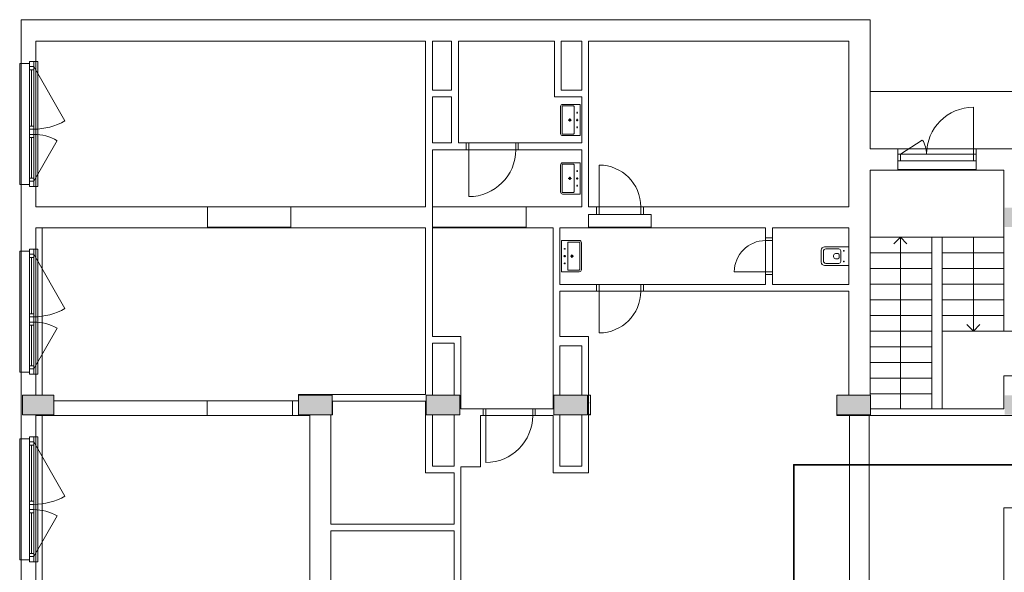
# Model space of a CAD drawing. Extents: x 1911006 to 2186114, y 709265 to 747216.
# Tile 647 of 656: x 1942199 to 1943617, y 736376 to 737171. Entities that reach past the tile are written whole.
import ezdxf

# ---------------------------------------------------------------- set-up
doc = ezdxf.new("R2010")
doc.units = 0
doc.header["$LTSCALE"] = 500
doc.header["$MEASUREMENT"] = 0
doc.layers.add('!_A_01_TENKÁ', color=8, linetype='CONTINUOUS', lineweight=13)
doc.layers.add('!_A_02_HRUBÁ', color=255, linetype='CONTINUOUS', lineweight=35)

msp = doc.modelspace()

# ---------------------------------------------------------------- hatches: boundary and pattern name
at = {"layer": '!_A_01_TENKÁ'}
h = msp.add_hatch(color=7, dxfattribs=at)
h.paths.add_polyline_path([(1944088.3, 736062.8), (1944125.8, 736062.8), (1944125.8, 736119.1), (1944088.3, 736119.1), (1944088.3, 736079.8)])
h.paths.add_polyline_path([(1944350.8, 736062.8), (1944350.8, 736119.1), (1944313.3, 736119.1), (1944313.3, 736062.8)])
h.paths.add_polyline_path([(1943863.3, 736062.8), (1943900.8, 736062.8), (1943900.8, 736119.1), (1943863.3, 736119.1), (1943863.3, 736079.8)])
h.paths.add_polyline_path([(1944538.3, 736062.8), (1944575.8, 736062.8), (1944575.8, 736119.1), (1944538.3, 736119.1), (1944538.3, 736079.8)])
h.paths.add_polyline_path([(1943675.8, 736062.8), (1943675.8, 736119.1), (1943638.3, 736119.1), (1943638.3, 736062.8)])
h.paths.add_polyline_path([(1943636, 736062.8), (1943636, 736091), (1943617.3, 736091), (1943617.3, 736062.8)])
h.paths.add_polyline_path([(1942646, 736062.8), (1942646, 736091), (1942601, 736091), (1942601, 736062.8)])
h.paths.add_polyline_path([(1942203.5, 736062.8), (1942248.5, 736062.8), (1942248.5, 736091), (1942203.5, 736091), (1942203.5, 736079.8)])
h.paths.add_polyline_path([(1943375.4, 736332.8), (1943424.1, 736332.8), (1943424.1, 736361), (1943375.4, 736361), (1943375.4, 736339.7)])
h.paths.add_polyline_path([(1942968.1, 736332.8), (1943016.9, 736332.8), (1943016.9, 736361), (1942968.1, 736361)])
h.paths.add_polyline_path([(1942784.4, 736332.8), (1942833.1, 736332.8), (1942833.1, 736361), (1942784.4, 736361)])
h.paths.add_polyline_path([(1943617.3, 736332.8), (1943636, 736332.8), (1943636, 736361), (1943617.3, 736361)])
h.paths.add_polyline_path([(1942649.4, 736332.8), (1942649.4, 736361), (1942600.6, 736361), (1942600.6, 736332.8)])
h.paths.add_polyline_path([(1942203.1, 736332.8), (1942248.1, 736332.8), (1942248.1, 736361), (1942203.1, 736361), (1942203.1, 736339.7)])
h.paths.add_polyline_path([(1944575.8, 736602.8), (1944575.8, 736659.1), (1944538.3, 736659.1), (1944538.3, 736602.8), (1944570.9, 736602.8)])
h.paths.add_polyline_path([(1944088.3, 736602.8), (1944125.8, 736602.8), (1944125.8, 736659.1), (1944088.3, 736659.1)])
h.paths.add_polyline_path([(1944350.8, 736602.8), (1944350.8, 736659.1), (1944313.3, 736659.1), (1944313.3, 736602.8)])
h.paths.add_polyline_path([(1943375.4, 736602.8), (1943424.1, 736602.8), (1943424.1, 736631), (1943375.4, 736631)])
h.paths.add_polyline_path([(1943619.4, 736602.8), (1943636, 736602.8), (1943636, 736631), (1943617.3, 736631), (1943617.3, 736602.8)])
h.paths.add_polyline_path([(1942968.1, 736602.8), (1943016.9, 736602.8), (1943016.9, 736631), (1942968.1, 736631)])
h.paths.add_polyline_path([(1942803.9, 736602.8), (1942833.1, 736602.8), (1942833.1, 736631), (1942784.4, 736631), (1942784.4, 736602.8)])
h.paths.add_polyline_path([(1943653.4, 736602.8), (1943675.8, 736602.8), (1943675.8, 736659.1), (1943638.3, 736659.1), (1943638.3, 736602.8)])
h.paths.add_polyline_path([(1942600.6, 736602.8), (1942649.4, 736602.8), (1942649.4, 736631), (1942600.6, 736631)])
h.paths.add_polyline_path([(1943900.8, 736602.8), (1943900.8, 736659.1), (1943863.3, 736659.1), (1943863.3, 736602.8)])
h.paths.add_polyline_path([(1942248.5, 736602.8), (1942248.5, 736631), (1942203.5, 736631), (1942203.5, 736602.8)])
h.paths.add_polyline_path([(1944575.8, 736872.8), (1944575.8, 736910.3), (1944538.3, 736910.3), (1944538.3, 736872.8), (1944570.9, 736872.8)])
h.paths.add_polyline_path([(1944088.3, 736872.8), (1944125.8, 736872.8), (1944125.8, 736929.1), (1944088.3, 736929.1), (1944088.3, 736911.4)])
h.paths.add_polyline_path([(1943617.3, 736872.8), (1943636, 736872.8), (1943636, 736901), (1943617.3, 736901)])
h.paths.add_polyline_path([(1943900.8, 736872.8), (1943900.8, 736929.1), (1943863.3, 736929.1), (1943863.3, 736872.8)])
h.paths.add_polyline_path([(1943675.8, 736872.8), (1943675.8, 736929.1), (1943638.3, 736929.1), (1943638.3, 736872.8)])
h.paths.add_polyline_path([(1944350.8, 736873.2), (1944350.8, 736929.5), (1944313.3, 736929.5), (1944313.3, 736873.2), (1944333, 736873.2)])

# ---------------------------------------------------------------- linework, layer by layer
at = {"layer": '!_A_01_TENKÁ', "color": 7}
for p, q in [((1943423.8, 737171.3), (1942201.6, 737171.3)), ((1942201.6, 737171.3), (1942201.6, 737108.3)), ((1943423.8, 736985.3), (1943423.8, 737171.3)), ((1942222.6, 737111.3), (1942222.6, 737140.6)), ((1942222.6, 737140.6), (1942783.6, 737140.6)), ((1942783.6, 737140.6), (1942783.6, 736902.1)), ((1942793.4, 737070.1), (1942793.4, 737140.6)), ((1942793.4, 737140.6), (1942821.1, 737140.6)), ((1942821.1, 737140.6), (1942821.1, 737070.1)), ((1942830.9, 736994), (1942830.9, 737140.6)), ((1942830.9, 737140.6), (1942969.3, 737140.6)), ((1942969.3, 737140.6), (1942969.3, 737060.3)), ((1942979, 737070.1), (1942979, 737140.6)), ((1942979, 737140.6), (1943008.6, 737140.6)), ((1943008.6, 737140.6), (1943008.6, 737070.1)), ((1943018.4, 736902.1), (1943018.4, 737140.6)), ((1943018.4, 737140.6), (1943393, 737140.6)), ((1943393, 737140.6), (1943393, 736902.1)), ((1942201.6, 737108.3), (1942199.4, 737108.3)), ((1942199.4, 737108.3), (1942199.4, 736934.3)), ((1942201.6, 736934.3), (1942201.6, 737108.3)), ((1942201.6, 737108.3), (1942213.6, 737108.3)), ((1942213.6, 737108.3), (1942213.6, 737111.3)), ((1942213.6, 737111.3), (1942222.6, 737111.3)), ((1942213.6, 737108.3), (1942213.6, 736934.3)), ((1942213.6, 737103.8), (1942219.6, 737103.8)), ((1942219.6, 736931.3), (1942219.6, 737111.3)), ((1942219.6, 737103.8), (1942264.6, 737025.9)), ((1942222.6, 736931.3), (1942222.6, 737111.3)), ((1942225.6, 737111.3), (1942222.6, 737111.3)), ((1942225.6, 736931.3), (1942225.6, 737111.3)), ((1942213.6, 737099.3), (1942219.6, 737099.3)), ((1942216.6, 737018.3), (1942216.6, 737099.3)), ((1942821.1, 737070.1), (1942793.4, 737070.1)), ((1942793.4, 736994), (1942793.4, 737060.3)), ((1942793.4, 737060.3), (1942821.1, 737060.3)), ((1942821.1, 737060.3), (1942821.1, 736994)), ((1942969.3, 737060.3), (1943008.6, 737060.3)), ((1943008.6, 737070.1), (1942979, 737070.1)), ((1943008.6, 737060.3), (1943008.6, 736994)), ((1943646.9, 737067.8), (1943423.8, 737067.8)), ((1942977.9, 737007.5), (1942977.9, 737046.5)), ((1942977.9, 737046.5), (1942977.9, 737007.5)), ((1942980.1, 737007.5), (1942980.1, 737046.5)), ((1942980.9, 737049.5), (1943006.4, 737049.5)), ((1943006.4, 737049.5), (1942980.9, 737049.5)), ((1942980.9, 737047.3), (1942996.6, 737047.3)), ((1942997.4, 737007.5), (1942997.4, 737046.5)), ((1943006.4, 737004.5), (1943006.4, 737049.5)), ((1943572.3, 736977.8), (1943572.3, 737045.3)), ((1943003, 737037.5), (1943000.8, 737037.5)), ((1943001.9, 737036.4), (1943001.9, 737038.6)), ((1942213.6, 737018.3), (1942219.6, 737018.3)), ((1942989.1, 737027), (1942993.6, 737027)), ((1942991.4, 737024.8), (1942991.4, 737029.3)), ((1943003.4, 737027), (1943000.4, 737027)), ((1943001.9, 737025.5), (1943001.9, 737028.5)), ((1943001.9, 737017.6), (1943001.9, 737015.4)), ((1942219.6, 737013.8), (1942213.6, 737013.8)), ((1942213.6, 737006.3), (1942219.6, 737006.3)), ((1942996.6, 737006.8), (1942980.9, 737006.8)), ((1943006.4, 737004.5), (1942980.9, 737004.5)), ((1942980.9, 737004.5), (1943006.4, 737004.5)), ((1943003, 737016.5), (1943000.8, 737016.5)), ((1942213.6, 737001.8), (1942219.6, 737001.8)), ((1942216.6, 736943.3), (1942216.6, 737001.8)), ((1942219.6, 736938.8), (1942253.4, 736997.3)), ((1942821.1, 736994), (1942793.4, 736994)), ((1942842.1, 736994), (1942830.9, 736994)), ((1942845.9, 736994), (1942842.1, 736994)), ((1942842.1, 736984.2), (1942842.1, 736994)), ((1942845.9, 736994), (1942913.4, 736994)), ((1942845.9, 736984.2), (1942845.9, 736994)), ((1942913.4, 736994), (1942917.1, 736994)), ((1942913.4, 736984.2), (1942913.4, 736994)), ((1943008.6, 736994), (1942917.1, 736994)), ((1942917.1, 736994), (1942917.1, 736984.2)), ((1943467.3, 736977.8), (1943498.7, 736998.2)), ((1942793.4, 736715.7), (1942793.4, 736984.2)), ((1942793.4, 736984.2), (1942842.1, 736984.2)), ((1942842.1, 736984.2), (1942845.9, 736984.2)), ((1942845.9, 736984.2), (1942845.9, 736916.7)), ((1942845.9, 736984.2), (1942913.4, 736984.2)), ((1942917.1, 736984.2), (1942913.4, 736984.2)), ((1942917.1, 736984.2), (1943008.6, 736984.2)), ((1943008.6, 736984.2), (1943008.6, 736902.1)), ((1943463.5, 736985.3), (1943423.8, 736985.3)), ((1943576, 736985.3), (1943463.5, 736985.3)), ((1943463.5, 736985.3), (1943576, 736985.3)), ((1943463.5, 736954.6), (1943463.5, 736985.3)), ((1943463.5, 736977.8), (1943467.3, 736977.8)), ((1943463.5, 736977.8), (1943467.3, 736977.8)), ((1943467.3, 736977.8), (1943467.3, 736968.1)), ((1943572.3, 736977.8), (1943467.3, 736977.8)), ((1943467.3, 736977.8), (1943467.3, 736968.1)), ((1943572.3, 736977.8), (1943467.3, 736977.8)), ((1943572.3, 736977.8), (1943572.3, 736968.1)), ((1943576, 736977.8), (1943572.3, 736977.8)), ((1943572.3, 736977.8), (1943576, 736977.8)), ((1943572.3, 736968.1), (1943572.3, 736977.8)), ((1943646.9, 736985.3), (1943576, 736985.3)), ((1943576, 736985.3), (1943576, 736954.6)), ((1942977.9, 736923.5), (1942977.9, 736962.5)), ((1942977.9, 736962.5), (1942977.9, 736923.5)), ((1942980.1, 736923.5), (1942980.1, 736962.5)), ((1942980.9, 736965.5), (1943006.4, 736965.5)), ((1943006.4, 736965.5), (1942980.9, 736965.5)), ((1942980.9, 736963.3), (1942996.6, 736963.3)), ((1942997.4, 736923.5), (1942997.4, 736962.5)), ((1943006.4, 736920.5), (1943006.4, 736965.5)), ((1943033.4, 736902.1), (1943033.4, 736962.1)), ((1943467.3, 736968.1), (1943463.5, 736968.1)), ((1943467.3, 736968.1), (1943463.5, 736968.1)), ((1943572.3, 736968.1), (1943467.3, 736968.1)), ((1943467.3, 736968.1), (1943572.3, 736968.1)), ((1943572.3, 736968.1), (1943576, 736968.1)), ((1943576, 736968.1), (1943572.3, 736968.1)), ((1943003, 736953.5), (1943000.8, 736953.5)), ((1943001.9, 736952.4), (1943001.9, 736954.6)), ((1943423.4, 736631), (1943423.4, 736954.6)), ((1943423.4, 736954.6), (1943463.5, 736954.6)), ((1943576, 736955.7), (1943463.5, 736955.7)), ((1943576, 736954.6), (1943463.5, 736954.6)), ((1943576, 736954.6), (1943616.1, 736954.6)), ((1943616.1, 736954.6), (1943616.1, 736723.2)), ((1942199.4, 736934.3), (1942201.6, 736934.3)), ((1942213.6, 736934.3), (1942201.6, 736934.3)), ((1942201.6, 736934.3), (1942201.6, 736838.3)), ((1942213.6, 736943.3), (1942219.6, 736943.3)), ((1942219.6, 736938.8), (1942213.6, 736938.8)), ((1942213.6, 736931.3), (1942213.6, 736934.3)), ((1942989.1, 736943), (1942993.6, 736943)), ((1942991.4, 736940.8), (1942991.4, 736945.3)), ((1943003.4, 736943), (1943000.4, 736943)), ((1943003, 736932.5), (1943000.8, 736932.5)), ((1943001.9, 736941.5), (1943001.9, 736944.5)), ((1943001.9, 736933.6), (1943001.9, 736931.4)), ((1942222.6, 736931.3), (1942213.6, 736931.3)), ((1942222.6, 736931.3), (1942225.6, 736931.3)), ((1942222.6, 736902.1), (1942222.6, 736931.3)), ((1942996.6, 736922.8), (1942980.9, 736922.8)), ((1943006.4, 736920.5), (1942980.9, 736920.5)), ((1942980.9, 736920.5), (1943006.4, 736920.5)), ((1942469.8, 736902.1), (1942222.6, 736902.1)), ((1942589.8, 736902.1), (1942469.8, 736902.1)), ((1942469.8, 736871.7), (1942469.8, 736902.1)), ((1942783.6, 736902.1), (1942589.8, 736902.1)), ((1942589.8, 736902.1), (1942589.8, 736871.7)), ((1942928.4, 736902.1), (1942793.4, 736902.1)), ((1943008.6, 736902.1), (1942928.4, 736902.1)), ((1942928.4, 736902.1), (1942928.4, 736871.7)), ((1943029.6, 736902.1), (1943018.4, 736902.1)), ((1943018.4, 736871.7), (1943018.4, 736890.8)), ((1943018.4, 736890.8), (1943029.6, 736890.8)), ((1943029.6, 736902.1), (1943033.4, 736902.1)), ((1943029.6, 736890.8), (1943029.6, 736902.1)), ((1943029.6, 736890.8), (1943033.4, 736890.8)), ((1943033.4, 736902.1), (1943033.4, 736890.8)), ((1943033.4, 736902.1), (1943093.4, 736902.1)), ((1943093.4, 736902.1), (1943033.4, 736902.1)), ((1943033.4, 736902.1), (1943033.4, 736890.8)), ((1943033.4, 736890.8), (1943093.4, 736890.8)), ((1943033.4, 736890.8), (1943093.4, 736890.8)), ((1943093.4, 736902.1), (1943093.4, 736890.8)), ((1943093.4, 736902.1), (1943097.1, 736902.1)), ((1943093.4, 736890.8), (1943093.4, 736902.1)), ((1943093.4, 736890.8), (1943097.1, 736890.8)), ((1943393, 736902.1), (1943097.1, 736902.1)), ((1943097.1, 736902.1), (1943097.1, 736890.8)), ((1943097.1, 736890.8), (1943108.4, 736890.8)), ((1943108.4, 736890.8), (1943108.4, 736871.7)), ((1942222.6, 736841.3), (1942222.6, 736871.7)), ((1942222.6, 736871.7), (1942469.8, 736871.7)), ((1942231.6, 736871.7), (1942231.6, 736631)), ((1942589.8, 736872.8), (1942469.8, 736872.8)), ((1942589.8, 736871.7), (1942469.8, 736871.7)), ((1942589.8, 736871.7), (1942783.6, 736871.7)), ((1942783.6, 736871.7), (1942783.6, 736632.1)), ((1942928.4, 736872.8), (1942793.4, 736872.8)), ((1942928.4, 736871.7), (1942793.4, 736871.7)), ((1942928.4, 736871.7), (1942967.4, 736871.7)), ((1942967.4, 736871.7), (1942967.4, 736611.5)), ((1942977.1, 736790.3), (1942977.1, 736871.7)), ((1942977.1, 736871.7), (1943018.4, 736871.7)), ((1943108.4, 736872.8), (1943018.4, 736872.8)), ((1943018.4, 736871.7), (1943108.4, 736871.7)), ((1943108.4, 736871.7), (1943273, 736871.7)), ((1943273, 736871.7), (1943273, 736857.3)), ((1943282.8, 736857.3), (1943282.8, 736871.7)), ((1943282.8, 736871.7), (1943393, 736871.7)), ((1943393, 736871.7), (1943393, 736790.3)), ((1942979.4, 736853.7), (1943004.9, 736853.7)), ((1943004.9, 736853.7), (1942979.4, 736853.7)), ((1942979.4, 736853.7), (1942979.4, 736808.7)), ((1942988.4, 736850.7), (1942988.4, 736811.7)), ((1942989.1, 736851.4), (1943004.9, 736851.4)), ((1943005.6, 736850.7), (1943005.6, 736811.7)), ((1943007.9, 736850.7), (1943007.9, 736811.7)), ((1943007.9, 736811.7), (1943007.9, 736850.7)), ((1943273, 736857.3), (1943273, 736853.5)), ((1943273, 736857.3), (1943282.8, 736857.3)), ((1943273, 736808.5), (1943273, 736853.5)), ((1943273, 736853.5), (1943282.8, 736853.5)), ((1943282.8, 736853.5), (1943282.8, 736857.3)), ((1943282.8, 736808.5), (1943282.8, 736853.5)), ((1943423.4, 736858.2), (1943512.3, 736858.2)), ((1943423.4, 736858.2), (1943512.3, 736858.2)), ((1943467.3, 736858.2), (1943457.9, 736848.8)), ((1943467.3, 736835.7), (1943467.3, 736858.2)), ((1943467.3, 736858.2), (1943476.6, 736848.8)), ((1943512.3, 736858.2), (1943527.3, 736858.2)), ((1943512.3, 736835.7), (1943512.3, 736858.2)), ((1943616.1, 736858.2), (1943527.3, 736858.2)), ((1943527.3, 736858.2), (1943527.3, 736835.7)), ((1943616.1, 736858.2), (1943527.3, 736858.2)), ((1943572.3, 736858.2), (1943572.3, 736835.7)), ((1942201.6, 736838.3), (1942199.4, 736838.3)), ((1942199.4, 736838.3), (1942199.4, 736664.3)), ((1942201.6, 736664.3), (1942201.6, 736838.3)), ((1942201.6, 736838.3), (1942213.6, 736838.3)), ((1942213.6, 736838.3), (1942213.6, 736841.3)), ((1942213.6, 736841.3), (1942222.6, 736841.3)), ((1942213.6, 736838.3), (1942213.6, 736664.3)), ((1942213.6, 736833.8), (1942219.6, 736833.8)), ((1942219.6, 736661.3), (1942219.6, 736841.3)), ((1942219.6, 736833.8), (1942264.6, 736755.9)), ((1942222.6, 736661.3), (1942222.6, 736841.3)), ((1942225.6, 736841.3), (1942222.6, 736841.3)), ((1942225.6, 736661.3), (1942225.6, 736841.3)), ((1942982.8, 736841.7), (1942985, 736841.7)), ((1942983.9, 736840.6), (1942983.9, 736842.8)), ((1942983.9, 736832.7), (1942983.9, 736829.7)), ((1942994.4, 736833.4), (1942994.4, 736828.9)), ((1943353.3, 736839.7), (1943353.3, 736822.5)), ((1943356.3, 736824.4), (1943356.3, 736837.9)), ((1943393, 736844.6), (1943358.1, 736844.6)), ((1943360, 736841.6), (1943378.3, 736841.6)), ((1943377.6, 736834.9), (1943373.9, 736834.9)), ((1943378.8, 736828.5), (1943378.8, 736833.7)), ((1943381.3, 736838.6), (1943381.3, 736823.6)), ((1943386.5, 736838.7), (1943384.7, 736838.7)), ((1943385.6, 736839.6), (1943385.6, 736837.8)), ((1943423.4, 736835.7), (1943512.3, 736835.7)), ((1943423.4, 736835.7), (1943512.3, 736835.7)), ((1943467.3, 736813.2), (1943467.3, 736835.7)), ((1943512.3, 736813.2), (1943512.3, 736835.7)), ((1943527.3, 736835.7), (1943527.3, 736813.2)), ((1943616.1, 736835.7), (1943527.3, 736835.7)), ((1943616.1, 736835.7), (1943527.3, 736835.7)), ((1943572.3, 736835.7), (1943572.3, 736813.2)), ((1942213.6, 736829.3), (1942219.6, 736829.3)), ((1942216.6, 736748.3), (1942216.6, 736829.3)), ((1942982.4, 736831.2), (1942985.4, 736831.2)), ((1942982.8, 736820.7), (1942985, 736820.7)), ((1942983.9, 736821.8), (1942983.9, 736819.6)), ((1942996.6, 736831.2), (1942992.1, 736831.2)), ((1943378.3, 736820.6), (1943360, 736820.6)), ((1943370.9, 736831.9), (1943370.9, 736830.4)), ((1943373.9, 736827.4), (1943377.6, 736827.4)), ((1943386.5, 736823.5), (1943384.7, 736823.5)), ((1943385.6, 736822.6), (1943385.6, 736824.4)), ((1943004.9, 736808.7), (1942979.4, 736808.7)), ((1942979.4, 736808.7), (1943004.9, 736808.7)), ((1943004.9, 736810.9), (1942989.1, 736810.9)), ((1943273, 736808.5), (1943228, 736808.5)), ((1943273, 736808.5), (1943282.8, 736808.5)), ((1943273, 736804.8), (1943273, 736808.5)), ((1943282.8, 736804.8), (1943273, 736804.8)), ((1943273, 736804.8), (1943273, 736790.3)), ((1943282.8, 736808.5), (1943282.8, 736804.8)), ((1943282.8, 736790.3), (1943282.8, 736804.8)), ((1943358.1, 736817.6), (1943393, 736817.6)), ((1943423.4, 736813.2), (1943512.3, 736813.2)), ((1943423.4, 736813.2), (1943512.3, 736813.2)), ((1943467.3, 736790.7), (1943467.3, 736813.2)), ((1943512.3, 736790.7), (1943512.3, 736813.2)), ((1943527.3, 736813.2), (1943527.3, 736790.7)), ((1943616.1, 736813.2), (1943527.3, 736813.2)), ((1943616.1, 736813.2), (1943527.3, 736813.2)), ((1943572.3, 736813.2), (1943572.3, 736790.7)), ((1943029.6, 736790.3), (1942977.1, 736790.3)), ((1943033.4, 736790.3), (1943029.6, 736790.3)), ((1943029.6, 736780.6), (1943029.6, 736790.3)), ((1943033.4, 736790.3), (1943093.4, 736790.3)), ((1943033.4, 736780.6), (1943033.4, 736790.3)), ((1943093.4, 736790.3), (1943097.1, 736790.3)), ((1943093.4, 736780.6), (1943093.4, 736790.3)), ((1943273, 736790.3), (1943097.1, 736790.3)), ((1943097.1, 736790.3), (1943097.1, 736780.6)), ((1943393, 736790.3), (1943282.8, 736790.3)), ((1943423.4, 736790.7), (1943512.3, 736790.7)), ((1943423.4, 736790.7), (1943512.3, 736790.7)), ((1943467.3, 736768.2), (1943467.3, 736790.7)), ((1943512.3, 736768.2), (1943512.3, 736790.7)), ((1943527.3, 736790.7), (1943527.3, 736768.2)), ((1943616.1, 736790.7), (1943527.3, 736790.7)), ((1943616.1, 736790.7), (1943527.3, 736790.7)), ((1943572.3, 736790.7), (1943572.3, 736768.2)), ((1942977.1, 736715.7), (1942977.1, 736780.6)), ((1942977.1, 736780.6), (1943029.6, 736780.6)), ((1943029.6, 736780.6), (1943033.4, 736780.6)), ((1943033.4, 736780.6), (1943033.4, 736720.6)), ((1943033.4, 736780.6), (1943093.4, 736780.6)), ((1943097.1, 736780.6), (1943093.4, 736780.6)), ((1943097.1, 736780.6), (1943393, 736780.6)), ((1943393, 736780.6), (1943393, 736631)), ((1943423.4, 736768.2), (1943512.3, 736768.2)), ((1943423.4, 736768.2), (1943512.3, 736768.2)), ((1943467.3, 736745.7), (1943467.3, 736768.2)), ((1943512.3, 736745.7), (1943512.3, 736768.2)), ((1943527.3, 736768.2), (1943527.3, 736745.7)), ((1943616.1, 736768.2), (1943527.3, 736768.2)), ((1943616.1, 736768.2), (1943527.3, 736768.2)), ((1943572.3, 736768.2), (1943572.3, 736745.7)), ((1942213.6, 736748.3), (1942219.6, 736748.3)), ((1942219.6, 736743.8), (1942213.6, 736743.8)), ((1942213.6, 736736.3), (1942219.6, 736736.3)), ((1943423.4, 736745.7), (1943512.3, 736745.7)), ((1943423.4, 736745.7), (1943512.3, 736745.7)), ((1943467.3, 736723.2), (1943467.3, 736745.7)), ((1943512.3, 736723.2), (1943512.3, 736745.7)), ((1943527.3, 736745.7), (1943527.3, 736723.2)), ((1943616.1, 736745.7), (1943527.3, 736745.7)), ((1943616.1, 736745.7), (1943527.3, 736745.7)), ((1943572.3, 736745.7), (1943572.3, 736723.2)), ((1942213.6, 736731.8), (1942219.6, 736731.8)), ((1942216.6, 736673.3), (1942216.6, 736731.8)), ((1942219.6, 736668.8), (1942253.4, 736727.3)), ((1943423.4, 736723.2), (1943512.3, 736723.2)), ((1943423.4, 736723.2), (1943512.3, 736723.2)), ((1943467.3, 736700.7), (1943467.3, 736723.2)), ((1943512.3, 736700.7), (1943512.3, 736723.2)), ((1943616.1, 736723.2), (1943527.3, 736723.2)), ((1943616.1, 736723.2), (1943527.3, 736723.2)), ((1943527.3, 736723.2), (1943527.3, 736611.5)), ((1943572.3, 736723.2), (1943562.9, 736732.6)), ((1943572.3, 736723.2), (1943581.6, 736732.6)), ((1943616.1, 736723.2), (1943637.1, 736723.2)), ((1942834.6, 736715.7), (1942793.4, 736715.7)), ((1942793.4, 736631), (1942793.4, 736706)), ((1942793.4, 736706), (1942824.9, 736706)), ((1942824.9, 736706), (1942824.9, 736631)), ((1942834.6, 736611.5), (1942834.6, 736715.7)), ((1943018.4, 736715.7), (1942977.1, 736715.7)), ((1943018.4, 736519.2), (1943018.4, 736715.7)), ((1942977.1, 736631), (1942977.1, 736702.2)), ((1942977.1, 736702.2), (1943008.6, 736702.2)), ((1943008.6, 736702.2), (1943008.6, 736631)), ((1943423.4, 736700.7), (1943512.3, 736700.7)), ((1943423.4, 736700.7), (1943512.3, 736700.7)), ((1943467.3, 736678.2), (1943467.3, 736700.7)), ((1943512.3, 736678.2), (1943512.3, 736700.7)), ((1943423.4, 736678.2), (1943512.3, 736678.2)), ((1943423.4, 736678.2), (1943512.3, 736678.2)), ((1943467.3, 736655.7), (1943467.3, 736678.2)), ((1943512.3, 736655.7), (1943512.3, 736678.2)), ((1942199.4, 736664.3), (1942201.6, 736664.3)), ((1942213.6, 736664.3), (1942201.6, 736664.3)), ((1942201.6, 736664.3), (1942201.6, 736568.3)), ((1942213.6, 736673.3), (1942219.6, 736673.3)), ((1942219.6, 736668.8), (1942213.6, 736668.8)), ((1942213.6, 736661.3), (1942213.6, 736664.3)), ((1942222.6, 736661.3), (1942213.6, 736661.3)), ((1942222.6, 736661.3), (1942225.6, 736661.3)), ((1942222.6, 736631), (1942222.6, 736661.3)), ((1943423.4, 736655.7), (1943512.3, 736655.7)), ((1943423.4, 736655.7), (1943512.3, 736655.7)), ((1943467.3, 736633.2), (1943467.3, 736655.7)), ((1943512.3, 736633.2), (1943512.3, 736655.7)), ((1943637.1, 736659.1), (1943616.1, 736659.1)), ((1943616.1, 736659.1), (1943616.1, 736611.5)), ((1942248.5, 736631), (1942203.5, 736631)), ((1942203.5, 736631), (1942203.5, 736602.8)), ((1942248.5, 736602.8), (1942248.5, 736631)), ((1942469.4, 736622.7), (1942248.5, 736622.7)), ((1942469.4, 736622.7), (1942592, 736622.7)), ((1942469.4, 736601.7), (1942469.4, 736622.7)), ((1942600.6, 736622.7), (1942592, 736622.7)), ((1942592, 736622.7), (1942592, 736601.7)), ((1942783.6, 736632.1), (1942600.6, 736632.1)), ((1942600.6, 736632.1), (1942600.6, 736631)), ((1942649.4, 736631), (1942600.6, 736631)), ((1942600.6, 736631), (1942600.6, 736602.8)), ((1942649.4, 736602.8), (1942649.4, 736631)), ((1942649.8, 736602.8), (1942649.8, 736622.3)), ((1942649.8, 736622.3), (1942783.6, 736622.3)), ((1942783.6, 736622.3), (1942783.6, 736519.2)), ((1942833.1, 736631), (1942784.4, 736631)), ((1942784.4, 736631), (1942784.4, 736602.8)), ((1942833.1, 736602.8), (1942833.1, 736631)), ((1943016.9, 736631), (1942968.1, 736631)), ((1942968.1, 736631), (1942968.1, 736602.8)), ((1943016.9, 736602.8), (1943016.9, 736631)), ((1943021, 736631), (1943018.4, 736631)), ((1943020.3, 736619.8), (1943021, 736620.5)), ((1943021, 736602.8), (1943021, 736631)), ((1943424.1, 736631), (1943375.4, 736631)), ((1943375.4, 736631), (1943375.4, 736602.8)), ((1943423.4, 736633.2), (1943512.3, 736633.2)), ((1943423.4, 736633.2), (1943512.3, 736633.2)), ((1943424.1, 736602.8), (1943424.1, 736631)), ((1943467.3, 736611.5), (1943467.3, 736633.2)), ((1943512.3, 736611.5), (1943512.3, 736633.2)), ((1942866.5, 736611.5), (1942834.6, 736611.5)), ((1942870.3, 736611.5), (1942866.5, 736611.5)), ((1942866.5, 736601.7), (1942866.5, 736611.5)), ((1942870.3, 736611.5), (1942937.8, 736611.5)), ((1942870.3, 736601.7), (1942870.3, 736611.5)), ((1942937.8, 736611.5), (1942941.5, 736611.5)), ((1942937.8, 736601.7), (1942937.8, 736611.5)), ((1942967.4, 736611.5), (1942941.5, 736611.5)), ((1942941.5, 736611.5), (1942941.5, 736601.7)), ((1943616.1, 736611.5), (1943424.1, 736611.5)), ((1942203.5, 736602.8), (1942248.5, 736602.8)), ((1942222.6, 736571.3), (1942222.6, 736601.7)), ((1942222.6, 736601.7), (1942469.4, 736601.7)), ((1942231.6, 736601.7), (1942231.6, 736361)), ((1942469.4, 736601.7), (1942592, 736601.7)), ((1942592, 736601.7), (1942616.8, 736601.7)), ((1942600.6, 736602.8), (1942649.4, 736602.8)), ((1942616.8, 736601.7), (1942616.8, 736361)), ((1942647.1, 736445.3), (1942647.1, 736602.8)), ((1942649.4, 736602.8), (1942649.8, 736602.8)), ((1942784.4, 736602.8), (1942833.1, 736602.8)), ((1942793.4, 736529), (1942793.4, 736602.8)), ((1942824.9, 736602.8), (1942824.9, 736529)), ((1942862.8, 736527.8), (1942862.8, 736601.7)), ((1942862.8, 736601.7), (1942866.5, 736601.7)), ((1942866.5, 736601.7), (1942870.3, 736601.7)), ((1942870.3, 736601.7), (1942870.3, 736534.2)), ((1942870.3, 736601.7), (1942937.8, 736601.7)), ((1942941.5, 736601.7), (1942937.8, 736601.7)), ((1942941.5, 736601.7), (1942967.4, 736601.7)), ((1942967.4, 736601.7), (1942967.4, 736519.2)), ((1942968.1, 736602.8), (1943016.9, 736602.8)), ((1942977.1, 736529), (1942977.1, 736602.8)), ((1943008.6, 736602.8), (1943008.6, 736529)), ((1943018.4, 736602.8), (1943021, 736602.8)), ((1943019.5, 736602.8), (1943021, 736604.4)), ((1943375.4, 736602.8), (1943375.4, 736601.7)), ((1943375.4, 736602.8), (1943424.1, 736602.8)), ((1943375.4, 736601.7), (1943900.8, 736601.7)), ((1943394.1, 736601.7), (1943394.1, 736361)), ((1943422.3, 736601.7), (1943422.3, 736361)), ((1942201.6, 736568.3), (1942199.4, 736568.3)), ((1942199.4, 736568.3), (1942199.4, 736394.3)), ((1942201.6, 736394.3), (1942201.6, 736568.3)), ((1942201.6, 736568.3), (1942213.6, 736568.3)), ((1942213.6, 736568.3), (1942213.6, 736571.3)), ((1942213.6, 736571.3), (1942222.6, 736571.3)), ((1942213.6, 736568.3), (1942213.6, 736394.3)), ((1942213.6, 736563.8), (1942219.6, 736563.8)), ((1942219.6, 736391.3), (1942219.6, 736571.3)), ((1942219.6, 736563.8), (1942264.6, 736485.9)), ((1942222.6, 736391.3), (1942222.6, 736571.3)), ((1942225.6, 736571.3), (1942222.6, 736571.3)), ((1942225.6, 736391.3), (1942225.6, 736571.3)), ((1942213.6, 736559.3), (1942219.6, 736559.3)), ((1942216.6, 736478.3), (1942216.6, 736559.3)), ((1942824.9, 736529), (1942793.4, 736529)), ((1942834.6, 736138.3), (1942834.6, 736527.8)), ((1942834.6, 736527.8), (1942862.8, 736527.8)), ((1943008.6, 736529), (1942977.1, 736529)), ((1942783.6, 736519.2), (1942824.9, 736519.2)), ((1942824.9, 736519.2), (1942824.9, 736445.3)), ((1942967.4, 736519.2), (1943018.4, 736519.2)), ((1942213.6, 736478.3), (1942219.6, 736478.3)), ((1942219.6, 736473.8), (1942213.6, 736473.8)), ((1942213.6, 736466.3), (1942219.6, 736466.3)), ((1943796.1, 736469), (1943616.1, 736469)), ((1943616.1, 736469), (1943616.1, 736061.3)), ((1942213.6, 736461.8), (1942219.6, 736461.8)), ((1942216.6, 736403.3), (1942216.6, 736461.8)), ((1942219.6, 736398.8), (1942253.4, 736457.3)), ((1942824.9, 736445.3), (1942647.1, 736445.3)), ((1942647.1, 736361), (1942647.1, 736435.6)), ((1942647.1, 736435.6), (1942824.9, 736435.6)), ((1942824.9, 736435.6), (1942824.9, 736361)), ((1942199.4, 736394.3), (1942201.6, 736394.3)), ((1942213.6, 736394.3), (1942201.6, 736394.3)), ((1942201.6, 736394.3), (1942201.6, 736298.3)), ((1942213.6, 736403.3), (1942219.6, 736403.3)), ((1942219.6, 736398.8), (1942213.6, 736398.8)), ((1942213.6, 736391.3), (1942213.6, 736394.3)), ((1942222.6, 736391.3), (1942213.6, 736391.3)), ((1942222.6, 736391.3), (1942225.6, 736391.3)), ((1942222.6, 736361), (1942222.6, 736391.3))]:
    msp.add_line(p, q, dxfattribs=at)
for centre, radius in [((1942991.4, 737027), 1.5), ((1943001.9, 737027), 0.9), ((1942991.4, 736943), 1.5), ((1943001.9, 736943), 0.9), ((1942994.4, 736831.2), 1.5), ((1943385.6, 736838.7), 0.562), ((1942983.9, 736831.2), 0.9), ((1943385.6, 736823.5), 0.562)]:
    msp.add_circle(centre, radius, dxfattribs=at)
for centre, radius, start, end in [((1942980.9, 737046.5), 3, 90, 180), ((1942980.9, 737046.5), 3, 90, 180), ((1942980.9, 737046.5), 0.75, 90, 180), ((1942996.6, 737046.5), 0.75, 0, 90), ((1943572.3, 736977.8), 67.5, 90, 180), ((1942219.6, 737103.8), 90, 270, 300), ((1942219.6, 736938.8), 67.5, 60, 90), ((1942980.9, 737007.5), 3, 180, 270), ((1942980.9, 737007.5), 3, 180, 270), ((1942980.9, 737007.5), 0.75, 180, 270), ((1942996.6, 737007.5), 0.75, 270, 0), ((1943467.3, 736977.8), 37.5, 0, 32.9411), ((1942845.9, 736984.2), 67.5, 270, 0), ((1942980.9, 736962.5), 3, 90, 180), ((1942980.9, 736962.5), 3, 90, 180), ((1942980.9, 736962.5), 0.75, 90, 180), ((1942996.6, 736962.5), 0.75, 0, 90), ((1943033.4, 736902.1), 60, 0, 90), ((1942980.9, 736923.5), 3, 180, 270), ((1942980.9, 736923.5), 3, 180, 270), ((1942980.9, 736923.5), 0.75, 180, 270), ((1942996.6, 736923.5), 0.75, 270, 0), ((1942989.1, 736850.7), 0.75, 90, 180), ((1943004.9, 736850.7), 3, 0, 90), ((1943004.9, 736850.7), 3, 0, 90), ((1943004.9, 736850.7), 0.75, 0, 90), ((1943273, 736808.5), 45, 90, 180), ((1943358.1, 736839.7), 4.88, 90, 180), ((1943360, 736837.9), 3.75, 90, 180), ((1943373.9, 736831.9), 3, 90, 180), ((1943377.6, 736833.7), 1.12, 0, 90), ((1943378.3, 736838.6), 3, 0, 90), ((1943358.1, 736822.5), 4.87, 180, 270), ((1943360, 736824.4), 3.75, 180, 270), ((1943373.9, 736830.4), 3, 180, 270), ((1943377.6, 736828.5), 1.13, 270, 0), ((1943378.3, 736823.6), 3, 270, 0), ((1942989.1, 736811.7), 0.75, 180, 270), ((1943004.9, 736811.7), 0.75, 270, 0), ((1943004.9, 736811.7), 3, 270, 0), ((1943004.9, 736811.7), 3, 270, 0), ((1943033.4, 736780.6), 60, 270, 0), ((1942219.6, 736833.8), 90, 270, 300), ((1942219.6, 736668.8), 67.5, 60, 90), ((1942870.3, 736601.7), 67.5, 270, 0), ((1942219.6, 736563.8), 90, 270, 300), ((1942219.6, 736398.8), 67.5, 60, 90)]:
    msp.add_arc(centre, radius, start, end, dxfattribs=at)
at = {"layer": '!_A_02_HRUBÁ', "color": 1}
msp.add_lwpolyline([(1943313.5, 735582.2), (1945458.6, 735582.2), (1945458.6, 736530.8), (1943313.5, 736530.8)], close=True, dxfattribs=at)

doc.saveas('drawing.dxf')
